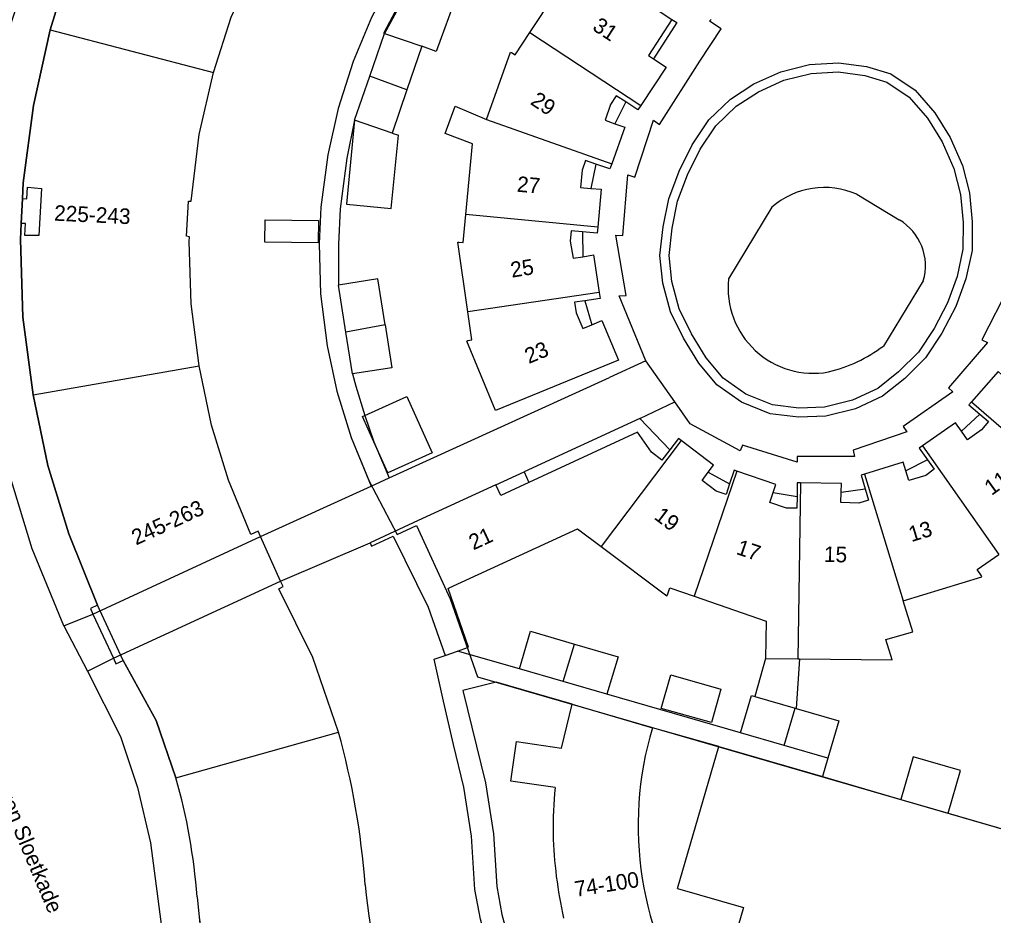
# Model space of a CAD drawing. Extents: x 194485 to 197793, y 468269 to 470822.
# Drawn here: x 194826 to 194901, y 469742.9 to 469812 of the extents above; entities that cross this region are included whole.
import ezdxf

# ---------------------------------------------------------------- set-up
doc = ezdxf.new("R2010")
doc.units = 0
for name, color, linetype in [('BGT begrenzing pand op maaiveld onder overbouw', 7, 'Continuous'), ('BGT grensvlak begroeid terreindeel', 7, 'Continuous'), ('BGT grensvlak gebouwinstallatie plus 1', 7, 'Continuous'), ('BGT grensvlak ondersteunend wegdeel', 7, 'Continuous'), ('BGT grensvlak overig bouwwerk uitbreiding populatie', 7, 'Continuous'), ('BGT grensvlak pand deel overbouw', 7, 'Continuous'), ('BGT grensvlak pand min 1', 7, 'Continuous'), ('BGT grensvlak pand op maaiveld', 7, 'Continuous'), ('BGT grensvlak pand op maaiveld LR', 7, 'Continuous'), ('BGT grensvlak wegdeel', 7, 'Continuous'), ('BGT tekst huisnummerreeks', 7, 'Continuous'), ('BGT tekst openbare ruimte label weg', 7, 'Continuous')]:
    doc.layers.add(name, color=color, linetype=linetype)

msp = doc.modelspace()

# ---------------------------------------------------------------- linework, layer by layer
at = {"layer": 'BGT begrenzing pand op maaiveld onder overbouw'}
for p, q in [((194831.626, 469766.143), (194844.549, 469772.123)), ((194833.197, 469762.738), (194846.088, 469768.679))]:
    msp.add_line(p, q, dxfattribs=at)
for points in [[(194876.248, 469811.979), (194874.434, 469809.21), (194874.824, 469808.948)], [(194872.68, 469805.626), (194871.942, 469806.106), (194871.498, 469805.429), (194871.095, 469804.215), (194871.839, 469803.95)], [(194870.39, 469800.842), (194869.588, 469801.122), (194869.32, 469800.358), (194869.201, 469799.033), (194869.988, 469798.963)], [(194826.189, 469798.175), (194826.534, 469798.168), (194826.577, 469799.047), (194827.663, 469798.948), (194827.452, 469795.334), (194826.382, 469795.342), (194826.431, 469796.25), (194826.103, 469796.257)], [(194869.352, 469795.609), (194868.475, 469795.683), (194868.412, 469794.886), (194868.625, 469793.574), (194869.385, 469793.698)], [(194869.543, 469790.301), (194868.742, 469790.185), (194868.861, 469789.373), (194869.37, 469788.155), (194870.07, 469788.451)], [(194899.964, 469781.557), (194900.634, 469780.986), (194900.089, 469780.346), (194899.018, 469779.575), (194898.55, 469780.248)], [(194876.084, 469778.809), (194875.477, 469778.001), (194874.676, 469778.617), (194873.591, 469780.171), (194865.219, 469776.29)], [(194895.925, 469778.046), (194896.455, 469777.306), (194895.798, 469776.834), (194894.497, 469776.437), (194894.266, 469777.193)], [(194880.69, 469776.195), (194880.412, 469775.37), (194879.654, 469775.626), (194878.56, 469776.451), (194879.048, 469777.097)], [(194885.883, 469775.198), (194885.869, 469774.298), (194885.08, 469774.309), (194883.782, 469774.748), (194884.038, 469775.506)], [(194891.125, 469775.808), (194891.387, 469774.926), (194890.639, 469774.704), (194889.27, 469774.735), (194889.288, 469775.555)]]:
    msp.add_lwpolyline(points, dxfattribs=at)
at = {"layer": 'BGT grensvlak begroeid terreindeel'}
for p, q in [((194890.481, 469798.514), (194893.762, 469796.544)), ((194883.948, 469797.515), (194880.61, 469791.977)), ((194895.616, 469791.834), (194892.535, 469786.811))]:
    msp.add_line(p, q, dxfattribs=at)
for centre, radius, start, end in [((194888.003, 469792.86), 6.173, 66.33017, 131.05801), ((194891.645, 469792.991), 4.136, 343.75556, 59.21667), ((194887.133, 469791.267), 6.561, 173.79031, 280.36237), ((194885.573, 469796.063), 11.579, 283.68913, 306.96121)]:
    msp.add_arc(centre, radius, start, end, dxfattribs=at)
at = {"layer": 'BGT grensvlak gebouwinstallatie plus 1'}
for p, q in [((194851.79, 469804.22), (194851.165, 469797.737)), ((194854.674, 469803.229), (194855.163, 469803.061)), ((194854.618, 469797.404), (194855.163, 469803.061)), ((194851.165, 469797.737), (194854.618, 469797.404)), ((194883.452, 469762.716), (194882.619, 469759.797)), ((194886.071, 469762.687), (194885.811, 469758.874))]:
    msp.add_line(p, q, dxfattribs=at)
for points in [[(194854.093, 469810.915), (194854.052, 469810.929), (194855.163, 469813.063), (194856.149, 469814.718), (194857.214, 469816.26), (194859.685, 469813.959), (194858.075, 469809.526), (194856.976, 469809.923)], [(194852.408, 469781.379), (194852.573, 469781.453), (194855.818, 469782.911), (194857.769, 469778.567), (194854.36, 469777.036), (194853.282, 469779.434), (194852.408, 469781.379)], [(194876.152, 469761.454), (194880.022, 469760.365), (194879.293, 469757.774), (194875.423, 469758.862), (194876.152, 469761.454)]]:
    msp.add_lwpolyline(points, dxfattribs=at)
at = {"layer": 'BGT grensvlak ondersteunend wegdeel'}
msp.add_lwpolyline([(194880.184, 469784.33), (194878.887, 469785.907), (194877.754, 469787.754), (194876.802, 469789.685), (194876.23, 469791.774), (194876.027, 469793.792), (194876.255, 469795.894), (194876.679, 469797.968), (194877.447, 469800.011), (194878.42, 469801.983), (194879.615, 469803.786), (194881.199, 469805.296), (194882.903, 469806.406), (194884.869, 469807.293), (194886.962, 469807.822), (194889.041, 469807.948), (194891.097, 469807.674), (194892.803, 469807.16), (194894.522, 469806.007), (194895.933, 469804.37), (194897.055, 469802.561), (194897.975, 469800.5), (194898.47, 469798.492), (194898.69, 469796.34), (194898.672, 469794.264), (194898.219, 469792.174), (194897.481, 469790.149), (194896.442, 469788.153), (194895.252, 469786.345), (194893.715, 469784.823), (194892.099, 469783.535), (194890.162, 469782.629), (194888.01, 469782.101), (194886.025, 469782.017), (194883.999, 469782.27), (194881.945, 469783.108), (194880.184, 469784.33)], dxfattribs=at)
at = {"layer": 'BGT grensvlak overig bouwwerk uitbreiding populatie'}
for p, q in [((194894.843, 469755.147), (194893.889, 469751.854)), ((194898.478, 469754.089), (194894.843, 469755.147)), ((194897.52, 469750.798), (194898.478, 469754.089))]:
    msp.add_line(p, q, dxfattribs=at)
at = {"layer": 'BGT grensvlak pand deel overbouw'}
for p, q in [((194872.68, 469805.626), (194871.839, 469803.95)), ((194870.39, 469800.842), (194869.988, 469798.963)), ((194826.189, 469798.175), (194826.103, 469796.257)), ((194869.352, 469795.609), (194869.385, 469793.698)), ((194869.543, 469790.301), (194870.07, 469788.451)), ((194898.55, 469780.248), (194899.964, 469781.557)), ((194873.769, 469781.223), (194864.846, 469777.107)), ((194873.769, 469781.223), (194876.084, 469778.809)), ((194895.925, 469778.046), (194894.266, 469777.193)), ((194864.846, 469777.107), (194865.219, 469776.29)), ((194879.048, 469777.097), (194880.69, 469776.195)), ((194884.038, 469775.506), (194885.883, 469775.198)), ((194889.288, 469775.555), (194891.125, 469775.808)), ((194846.088, 469768.679), (194844.549, 469772.123)), ((194831.626, 469766.143), (194833.197, 469762.738))]:
    msp.add_line(p, q, dxfattribs=at)
msp.add_lwpolyline([(194876.248, 469811.979), (194876.625, 469811.742), (194874.824, 469808.948)], dxfattribs=at)
at = {"layer": 'BGT grensvlak pand min 1'}
for points in [[(194838.02, 469753.52), (194836.489, 469757.946), (194833.946, 469762.574), (194831.985, 469766.826), (194829.756, 469772.325), (194828.147, 469777.606), (194827.02, 469783.047), (194826.232, 469789.025), (194826.035, 469795.014), (194826.103, 469796.257), (194826.189, 469798.175), (194826.258, 469799.393), (194827.041, 469805.342), (194828.336, 469811.192), (194829.438, 469814.776)], [(194853.1, 469812.126), (194851.682, 469808.751), (194850.525, 469805.121), (194849.715, 469801.551), (194849.188, 469797.518), (194849.051, 469794.686), (194849.171, 469790.821), (194849.667, 469786.831), (194850.428, 469783.329), (194851.525, 469779.757), (194852.914, 469776.402), (194855.068, 469772.266), (194856.56, 469772.984), (194859.165, 469767.328), (194861.26, 469761.314), (194911.068, 469746.86)]]:
    msp.add_lwpolyline(points, dxfattribs=at)
for centre, radius, start, end in [((194793.56, 469740.896), 46.218, 4.2752, 15.85184), ((194899.124, 469749.76), 59.721, 185.20615, 201.39196)]:
    msp.add_arc(centre, radius, start, end, dxfattribs=at)
at = {"layer": 'BGT grensvlak pand op maaiveld'}
for p, q in [((194829.438, 469814.776), (194828.336, 469811.192)), ((194852.954, 469807.604), (194854.093, 469810.915)), ((194854.093, 469810.915), (194856.976, 469809.923)), ((194856.976, 469809.923), (194855.822, 469806.568)), ((194851.79, 469804.22), (194852.954, 469807.604)), ((194855.822, 469806.568), (194854.674, 469803.229)), ((194854.674, 469803.229), (194851.79, 469804.22)), ((194860.353, 469796.943), (194860.875, 469802.391)), ((194851.125, 469787.89), (194850.56, 469791.504)), ((194851.631, 469784.66), (194851.125, 469787.89)), ((194862.673, 469776.114), (194856.691, 469773.35)), ((194856.691, 469773.35), (194852.983, 469771.639)), ((194877.948, 469767.512), (194883.495, 469765.592)), ((194883.495, 469765.592), (194883.452, 469762.716)), ((194858.755, 469762.962), (194859.711, 469763.294)), ((194883.452, 469762.716), (194885.948, 469762.688)), ((194885.948, 469762.688), (194886.071, 469762.687)), ((194867.86, 469760.952), (194864.489, 469761.93)), ((194871.231, 469759.974), (194867.86, 469760.952)), ((194882.619, 469759.797), (194885.744, 469758.893)), ((194868.564, 469759.194), (194874.742, 469757.367)), ((194885.744, 469758.893), (194885.811, 469758.874)), ((194884.888, 469756.011), (194881.517, 469756.989)), ((194876.661, 469744.976), (194879.862, 469755.937)), ((194879.862, 469755.937), (194887.846, 469753.613)), ((194888.259, 469755.033), (194884.888, 469756.011)), ((194887.846, 469753.613), (194893.889, 469751.854)), ((194893.889, 469751.854), (194897.52, 469750.798)), ((194897.52, 469750.798), (194905.932, 469748.35))]:
    msp.add_line(p, q, dxfattribs=at)
for points in [[(194840.909, 469807.901), (194842.28, 469812.165), (194846.063, 469820.251), (194848.65, 469824.242), (194851.92, 469828.854), (194854.933, 469833.102), (194863.062, 469827.343)], [(194865.292, 469810.985), (194869.093, 469816.739), (194876.248, 469811.979)], [(194828.336, 469811.192), (194827.041, 469805.342), (194826.258, 469799.393), (194826.189, 469798.175)], [(194861.961, 469804.265), (194863.805, 469809.462), (194863.89, 469809.432), (194864.153, 469809.26), (194865.292, 469810.985)], [(194874.824, 469808.948), (194875.786, 469808.3), (194873.838, 469805.348)], [(194839.822, 469785.282), (194839.199, 469790.063), (194839.037, 469794.867), (194839.073, 469795.228), (194838.842, 469795.269), (194838.979, 469797.975), (194839.195, 469797.968), (194839.823, 469803.113), (194840.909, 469807.901)], [(194873.838, 469805.348), (194873.618, 469805.015), (194872.68, 469805.626)], [(194860.875, 469802.391), (194858.78, 469803.204), (194859.551, 469805.292), (194861.961, 469804.265)], [(194871.839, 469803.95), (194872.602, 469803.678), (194871.599, 469800.866)], [(194871.599, 469800.866), (194871.457, 469800.469), (194870.39, 469800.842)], [(194869.988, 469798.963), (194870.795, 469798.891), (194870.52, 469795.962)], [(194848.984, 469794.753), (194844.866, 469794.808), (194844.889, 469796.536), (194849.007, 469796.481), (194848.984, 469794.753)], [(194860.515, 469789.445), (194859.736, 469794.812), (194859.835, 469794.826), (194860.147, 469794.796), (194860.353, 469796.943)], [(194826.103, 469796.257), (194826.035, 469795.014), (194826.232, 469789.025), (194827.02, 469783.047)], [(194870.52, 469795.962), (194870.478, 469795.515), (194869.352, 469795.609)], [(194869.385, 469793.698), (194870.204, 469793.831), (194870.639, 469790.948)], [(194854.143, 469788.434), (194853.589, 469791.978), (194850.56, 469791.504)], [(194870.639, 469790.948), (194870.711, 469790.469), (194869.543, 469790.301)], [(194870.07, 469788.451), (194870.844, 469788.778), (194872.12, 469785.716), (194862.643, 469781.841), (194860.426, 469787.191), (194860.509, 469787.225), (194860.83, 469787.277), (194860.515, 469789.445)], [(194854.143, 469788.434), (194854.66, 469785.133), (194851.631, 469784.66)], [(194844.549, 469772.123), (194844.365, 469772.535), (194843.787, 469772.276), (194842.074, 469776.468), (194840.76, 469780.712), (194839.822, 469785.282)], [(194901.952, 469784.336), (194901.383, 469784.839), (194899.321, 469782.504)], [(194827.02, 469783.047), (194828.147, 469777.606), (194829.756, 469772.325), (194831.985, 469766.826), (194831.429, 469766.569), (194831.626, 469766.143)], [(194899.321, 469782.504), (194899.119, 469782.276), (194899.964, 469781.557)], [(194898.55, 469780.248), (194898.104, 469780.889), (194895.547, 469779.111)], [(194876.948, 469779.533), (194876.744, 469779.689), (194876.084, 469778.809)], [(194879.048, 469777.097), (194879.446, 469777.624), (194876.948, 469779.533)], [(194895.547, 469779.111), (194895.289, 469778.931), (194895.925, 469778.046)], [(194894.266, 469777.193), (194894.067, 469777.843), (194891.079, 469776.923)], [(194881.257, 469777.174), (194881.045, 469777.247), (194880.69, 469776.195)], [(194884.038, 469775.506), (194884.253, 469776.14), (194881.257, 469777.174)], [(194891.079, 469776.923), (194890.818, 469776.843), (194891.125, 469775.808)], [(194865.219, 469776.29), (194863.051, 469775.285), (194862.673, 469776.114)], [(194886.154, 469776.264), (194885.899, 469776.268), (194885.883, 469775.198)], [(194889.288, 469775.555), (194889.303, 469776.215), (194886.154, 469776.264)], [(194859.071, 469768.157), (194868.974, 469772.726), (194870.777, 469771.366)], [(194852.983, 469771.639), (194853.096, 469771.385), (194854.766, 469772.141), (194857.465, 469766.675), (194858.755, 469762.962)], [(194870.777, 469771.366), (194875.842, 469767.547), (194875.902, 469767.627), (194876.086, 469768.156), (194877.948, 469767.512)], [(194894.074, 469767.159), (194900.128, 469769.003), (194900.099, 469769.099), (194899.775, 469769.568), (194901.447, 469770.748)], [(194850.558, 469757.046), (194848.56, 469762.79), (194845.938, 469768.1), (194846.274, 469768.261), (194846.088, 469768.679)], [(194859.711, 469763.294), (194860.569, 469763.592), (194858.995, 469768.122), (194859.071, 469768.157)], [(194886.071, 469762.687), (194893.213, 469762.606), (194892.724, 469764.182), (194894.802, 469764.782), (194894.074, 469767.159)], [(194864.489, 469761.93), (194865.354, 469764.814), (194868.723, 469763.833)], [(194868.723, 469763.833), (194872.091, 469762.852), (194871.231, 469759.974)], [(194833.197, 469762.738), (194833.39, 469762.318), (194833.946, 469762.574), (194836.489, 469757.946), (194838.02, 469753.52)], [(194881.517, 469756.989), (194882.376, 469759.867), (194882.619, 469759.797)], [(194867.234, 469752.77), (194863.817, 469753.257), (194864.271, 469756.315), (194867.743, 469755.817), (194868.564, 469759.194)], [(194885.811, 469758.874), (194889.111, 469757.919), (194888.259, 469755.033)], [(194876.661, 469744.976), (194881.746, 469743.518), (194880.357, 469738.673), (194901.705, 469732.426), (194905.049, 469743.851), (194904.651, 469743.984), (194905.932, 469748.35)]]:
    msp.add_lwpolyline(points, dxfattribs=at)
for centre, radius, start, end in [((194899.751, 469749.846), 26.115, 163.26309, 214.75988), ((194789.666, 469740.364), 63.136, 4.46671, 15.32081), ((194793.56, 469740.896), 46.218, 4.2752, 15.85184), ((194902.601, 469749.504), 35.518, 174.72413, 180.52125), ((194900.757, 469750.094), 33.684, 181.55338, 192.69448), ((194897.677, 469749.413), 45.256, 185.23861, 201.62744), ((194899.085, 469749.753), 59.682, 185.20279, 201.18095)]:
    msp.add_arc(centre, radius, start, end, dxfattribs=at)
at = {"layer": 'BGT grensvlak pand op maaiveld LR'}
for p, q in [((194828.336, 469811.192), (194840.909, 469807.901)), ((194865.292, 469810.985), (194873.838, 469805.348)), ((194855.822, 469806.568), (194852.954, 469807.604)), ((194861.961, 469804.265), (194871.599, 469800.866)), ((194870.52, 469795.962), (194860.353, 469796.943)), ((194870.639, 469790.948), (194860.515, 469789.445)), ((194854.143, 469788.434), (194851.125, 469787.89)), ((194827.02, 469783.047), (194839.822, 469785.282)), ((194899.321, 469782.504), (194907.045, 469775.825)), ((194876.948, 469779.533), (194870.777, 469771.366)), ((194895.547, 469779.111), (194901.447, 469770.748)), ((194881.257, 469777.174), (194877.948, 469767.512)), ((194891.079, 469776.923), (194894.074, 469767.159)), ((194886.154, 469776.264), (194885.987, 469766.044)), ((194885.987, 469766.044), (194885.948, 469762.688)), ((194867.86, 469760.952), (194868.723, 469763.833)), ((194884.888, 469756.011), (194885.744, 469758.893)), ((194838.02, 469753.52), (194850.558, 469757.046))]:
    msp.add_line(p, q, dxfattribs=at)
at = {"layer": 'BGT grensvlak wegdeel'}
for p, q in [((194874.243, 469785.666), (194871.436, 469784.39)), ((194876.465, 469782.495), (194874.243, 469785.666)), ((194854.441, 469776.636), (194871.436, 469784.39)), ((194873.769, 469781.223), (194876.465, 469782.495)), ((194853.282, 469779.434), (194854.441, 469776.636)), ((194862.673, 469776.114), (194864.846, 469777.107)), ((194853.075, 469776.013), (194854.441, 469776.636)), ((194844.549, 469772.123), (194853.075, 469776.013)), ((194846.088, 469768.679), (194852.983, 469771.639)), ((194829.38, 469765.228), (194831.626, 469766.143)), ((194829.38, 469765.228), (194831.205, 469761.749)), ((194864.489, 469761.93), (194859.711, 469763.294)), ((194831.205, 469761.749), (194833.197, 469762.738)), ((194881.517, 469756.989), (194871.231, 469759.974)), ((194879.862, 469755.937), (194874.742, 469757.367)), ((194888.259, 469755.033), (194887.846, 469753.613))]:
    msp.add_line(p, q, dxfattribs=at)
for points in [[(194829.38, 469765.228), (194826.934, 469771.174), (194825.244, 469776.744), (194824.025, 469782.549), (194823.234, 469788.791), (194823.015, 469795.088), (194823.229, 469799.685), (194824.051, 469805.847), (194825.4, 469811.934), (194827.271, 469817.685), (194829.487, 469823.099), (194832.243, 469828.303), (194835.584, 469833.461)], [(194863.062, 469827.343), (194859.737, 469822.603), (194856.795, 469818.446), (194854.806, 469815.365), (194853.1, 469812.126), (194851.682, 469808.751), (194850.525, 469805.121), (194849.715, 469801.551), (194849.188, 469797.518), (194849.051, 469794.686), (194849.171, 469790.821), (194849.667, 469786.831), (194850.428, 469783.329), (194851.525, 469779.757), (194853.075, 469776.013)], [(194859.449, 469819.747), (194858.038, 469817.606), (194856.102, 469814.607), (194854.093, 469810.915)], [(194874.243, 469785.666), (194872.169, 469790.679), (194872.725, 469790.715), (194871.913, 469795.366), (194872.45, 469795.332), (194872.835, 469800.001), (194873.375, 469799.836), (194874.815, 469804.216), (194875.291, 469803.886), (194878.384, 469808.77), (194880.035, 469811.265), (194879.149, 469811.854), (194879.257, 469811.991)], [(194879.705, 469783.811), (194878.316, 469785.5), (194877.14, 469787.415), (194876.144, 469789.436), (194875.539, 469791.646), (194875.323, 469793.795), (194875.562, 469796.002), (194876.005, 469798.163), (194876.804, 469800.29), (194877.812, 469802.333), (194879.075, 469804.239), (194880.763, 469805.847), (194882.566, 469807.022), (194884.638, 469807.956), (194886.854, 469808.517), (194889.067, 469808.651), (194891.246, 469808.36), (194893.106, 469807.8), (194894.991, 469806.536), (194896.499, 469804.786), (194897.675, 469802.89), (194898.639, 469800.729), (194899.162, 469798.611), (194899.39, 469796.373), (194899.371, 469794.186), (194898.893, 469791.979), (194898.123, 469789.866), (194897.047, 469787.798), (194895.796, 469785.899), (194894.181, 469784.299), (194892.471, 469782.936), (194890.396, 469781.966), (194888.109, 469781.404), (194885.996, 469781.315), (194883.82, 469781.587), (194881.609, 469782.489), (194879.705, 469783.811)], [(194851.79, 469804.22), (194851.193, 469801.287), (194850.683, 469797.384), (194850.552, 469794.673), (194850.56, 469791.504)], [(194902.346, 469803.221), (194902.383, 469801.843), (194902.359, 469796.081), (194902.824, 469796.049), (194901.799, 469791.616), (194902.254, 469791.459), (194900.117, 469787.286), (194900.552, 469787.092), (194897.556, 469783.582), (194897.877, 469783.273), (194894.074, 469780.606), (194894.353, 469780.206), (194890.199, 469778.788), (194890.317, 469778.288), (194885.883, 469778.28), (194885.894, 469777.858), (194881.684, 469779.178), (194881.51, 469778.741), (194877.658, 469780.806), (194876.465, 469782.495)], [(194851.631, 469784.66), (194851.88, 469783.709), (194852.573, 469781.453), (194853.282, 469779.434)], [(194903.782, 469711.205), (194902.471, 469711.481), (194901.224, 469711.62), (194897.759, 469711.563), (194893.519, 469711.92), (194889.88, 469712.633), (194884.665, 469714.21), (194880.575, 469716.218), (194878.324, 469717.663), (194874.585, 469720.68), (194872.771, 469722.448), (194869.845, 469725.301), (194867.106, 469729.036), (194864.877, 469732.742), (194863.369, 469736.081), (194862.316, 469739.59), (194861.491, 469742.612), (194861.06, 469744.92), (194860.797, 469749.011), (194860.215, 469752.802), (194859.409, 469756.093), (194858.651, 469759.437), (194857.918, 469762.671), (194858.755, 469762.962)], [(194831.205, 469761.749), (194833.755, 469756.697), (194835.067, 469752.771), (194836.069, 469748.504), (194837.256, 469739.29), (194838.621, 469733.043), (194840.589, 469727.137), (194843.105, 469721.369), (194845.979, 469716.316), (194849.398, 469711.395), (194853.47, 469706.656), (194857.765, 469702.462), (194862.57, 469698.673), (194867.889, 469695.23), (194873.49, 469692.369), (194877.907, 469690.576), (194879.186, 469690.188)], [(194868.564, 469759.194), (194862.709, 469760.885), (194860.13, 469760.254), (194861.876, 469753.132), (194862.48, 469749.194), (194862.741, 469745.13), (194863.141, 469742.991), (194863.942, 469740.056), (194864.956, 469736.674), (194866.377, 469733.528), (194868.516, 469729.974), (194871.126, 469726.414), (194875.709, 469721.947), (194879.315, 469719.036), (194881.407, 469717.693), (194885.286, 469715.788), (194890.288, 469714.276), (194893.753, 469713.597), (194897.816, 469713.256), (194901.174, 469713.341)]]:
    msp.add_lwpolyline(points, dxfattribs=at)

# ---------------------------------------------------------------- texts
at = {"layer": 'BGT tekst huisnummerreeks'}
for s, rotation, p in [('31', 326.8, (194870.043, 469811.225)), ('29', 326.6, (194865.259, 469805.497)), ('27', 354.9, (194864.259, 469798.712)), ('225-243', 357.3, (194828.612, 469796.477)), ('25', 9.2, (194863.906, 469792.075)), ('23', 22.7, (194865.21, 469785.418)), ('11', 35.7, (194900.871, 469775.242)), ('245-263', 24.8, (194834.951, 469771.429)), ('19', 323, (194874.794, 469773.529)), ('13', 17, (194894.698, 469771.689)), ('21', 24.8, (194860.94, 469771.048)), ('17', 341.3, (194881.125, 469770.791)), ('15', 358.7, (194887.946, 469770.164)), ('74-100', 9, (194868.845, 469744.338))]:
    msp.add_text(s, height=1.2, rotation=rotation, dxfattribs=at).set_placement(p)
at = {"layer": 'BGT tekst openbare ruimte label weg'}
msp.add_text('Baron Sloetkade', height=1.2, rotation=292.9, dxfattribs=at).set_placement((194823.62, 469753.895))

doc.saveas('drawing.dxf')
